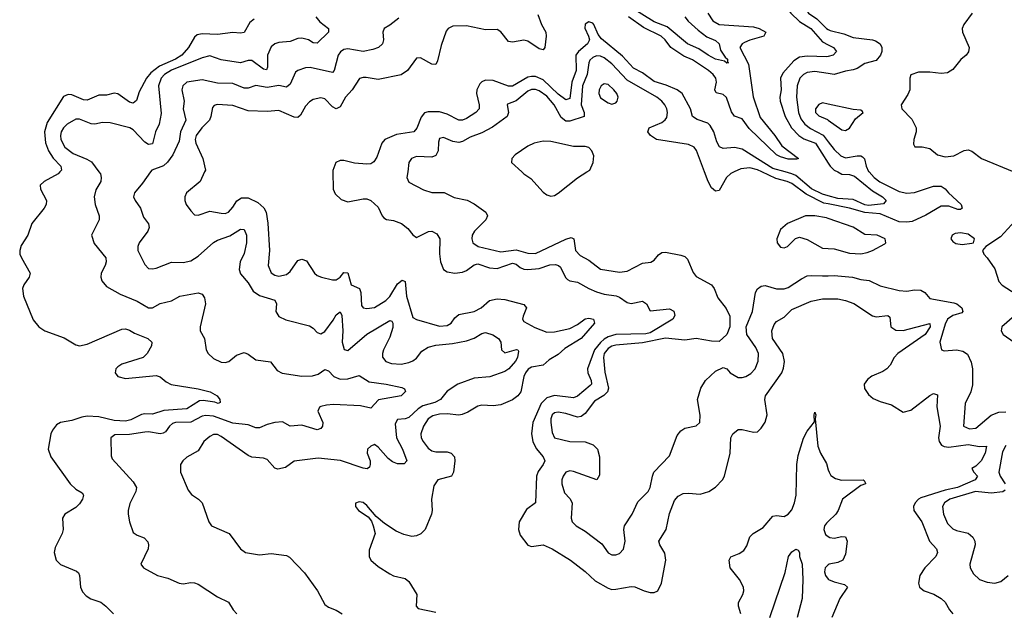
# Model space of a CAD drawing. Header units: inches. Extents: x 1603819 to 1745079, y 385938 to 533966.
# Tile 281 of 561: x 1695777 to 1700919, y 437703 to 440796. Entities that reach past the tile are written whole.
import ezdxf

# ---------------------------------------------------------------- set-up
doc = ezdxf.new("R2010")
doc.units = ezdxf.units.IN
doc.header["$MEASUREMENT"] = 0
for name, color, linetype in [('B6493', 7, 'Continuous'), ('B6494', 7, 'Continuous'), ('B7403', 7, 'Continuous'), ('B7404', 7, 'Continuous')]:
    doc.layers.add(name, color=color, linetype=linetype)

msp = doc.modelspace()

# ---------------------------------------------------------------- linework, layer by layer
at = {"layer": 'B6493', "color": 5}
for points, elevation in [([(1695986.4, 440000), (1695977.3, 439990), (1695904.2, 439950), (1695884.2, 439930), (1695885, 439910), (1695917.8, 439850), (1695916, 439830), (1695905.3, 439810), (1695841.1, 439730), (1695820.4, 439670), (1695784.2, 439615.8), (1695777.1, 439590), (1695778.4, 439570), (1695786.7, 439550), (1695832.4, 439470), (1695827, 439450), (1695798, 439410), (1695791.8, 439390), (1695797.4, 439350), (1695847.1, 439227.1), (1695876.3, 439190), (1695909.1, 439169.1), (1696010, 439132), (1696070, 439095.8), (1696090, 439090.3), (1696130, 439100.2), (1696310, 439177.6), (1696330, 439179.1), (1696350, 439172.3), (1696376.6, 439156.6), (1696446.8, 439130), (1696466.8, 439110), (1696464.9, 439090), (1696442.6, 439050), (1696421.1, 439030), (1696310, 438994.1), (1696290, 438980.9), (1696279.7, 438970), (1696274.9, 438950), (1696288.9, 438930), (1696330, 438920.9), (1696490, 438936.2), (1696510, 438928), (1696542.3, 438902.3), (1696568.6, 438888.6), (1696710, 438865.8), (1696772.2, 438850), (1696808.7, 438830), (1696823.1, 438810), (1696824.7, 438795.3), (1696814, 438790), (1696796.4, 438796.4), (1696734.7, 438805.3), (1696716.5, 438803.5), (1696650, 438762.2), (1696530, 438752), (1696470, 438733.6), (1696430, 438735.9), (1696412.4, 438732.4), (1696356.8, 438703.2), (1696330, 438697.2), (1696270, 438701.1), (1696190, 438719.5), (1696130, 438722.6), (1696101.4, 438718.6), (1696050, 438700.8), (1695990.6, 438690), (1695970, 438678.3), (1695949.1, 438650), (1695940.2, 438630), (1695925.8, 438550), (1695940.3, 438510), (1696040.3, 438370), (1696070, 438342.3), (1696102.5, 438322.5), (1696110.2, 438310), (1696105.8, 438290), (1696090, 438264.7), (1696070, 438245.1), (1696013, 438210), (1696001.3, 438190), (1696004.9, 438130), (1695999.5, 438110), (1695963.2, 438036.8), (1695958, 438010), (1695967.4, 437970), (1695990, 437947.6), (1696073, 437913), (1696083.8, 437903.8), (1696090.3, 437890), (1696094.9, 437830), (1696104.7, 437804.7), (1696123.6, 437783.6), (1696149, 437769), (1696200.7, 437750), (1696227.7, 437730), (1696266.8, 437690)], 320), ([(1696191, 440000), (1696198.5, 439990), (1696202.4, 439970), (1696200.2, 439950), (1696174.5, 439905.5), (1696166.7, 439870), (1696172.1, 439830), (1696191.3, 439770), (1696191.5, 439750), (1696152.4, 439670), (1696165.2, 439625.2), (1696226.4, 439550), (1696228.7, 439530), (1696223.7, 439510), (1696203.1, 439470), (1696200.3, 439450), (1696205.7, 439430), (1696230, 439401.1), (1696301.7, 439361.7), (1696390, 439324.7), (1696450, 439289.1), (1696470, 439290.2), (1696510, 439311.3), (1696570, 439325.8), (1696612.7, 439350), (1696708.5, 439368.5), (1696730, 439361.6), (1696742.5, 439342.5), (1696746.7, 439310), (1696719.2, 439190), (1696720.3, 439170), (1696742, 439130), (1696750.4, 439070), (1696761.3, 439050), (1696790, 439024.6), (1696830, 439005.7), (1696850, 439003.1), (1696870, 439008.2), (1696910, 439042.6), (1696950, 439056.5), (1696970, 439047.4), (1697010, 439016.9), (1697086.9, 439006.9), (1697121.3, 438961.3), (1697147.5, 438947.5), (1697250, 438931.5), (1697306.5, 438933.5), (1697336.6, 438943.4), (1697370, 438967.6), (1697390, 438959.5), (1697417.8, 438930), (1697450, 438917.4), (1697490, 438917.6), (1697550, 438935.3), (1697601.8, 438901.8), (1697690.8, 438890), (1697772.5, 438872.5), (1697785.8, 438865.8), (1697792.5, 438852.5), (1697770, 438829.1), (1697651.3, 438808.7), (1697610, 438765.6), (1697556.4, 438776.4), (1697416.6, 438783.4), (1697378.8, 438781.2), (1697350, 438773.7), (1697343.1, 438770), (1697333.6, 438750), (1697360.2, 438690), (1697358, 438670), (1697350, 438658.9), (1697330, 438651.8), (1697250, 438675.2), (1697190, 438670.8), (1697150, 438693), (1697109.5, 438689.5), (1697070, 438679.8), (1697030, 438662.2), (1697010, 438662.7), (1696970, 438678.4), (1696890, 438685.8), (1696790, 438723.6), (1696750, 438727.3), (1696730, 438723.9), (1696670, 438691.6), (1696591, 438690), (1696575.8, 438684.2), (1696559, 438670), (1696538.8, 438641.2), (1696526.1, 438633.9), (1696510, 438631.2), (1696450, 438641), (1696430, 438639.9), (1696350, 438627.9), (1696274.5, 438625.5), (1696253.7, 438610), (1696254.9, 438514.9), (1696260.2, 438500.2), (1696370, 438379.3), (1696386.4, 438350), (1696383.1, 438330), (1696352.8, 438267.2), (1696343.7, 438230), (1696343.7, 438210), (1696350.3, 438170), (1696370, 438114.8), (1696390, 438100.5), (1696426.6, 438086.6), (1696446, 438066), (1696450.4, 438050), (1696448.2, 438030), (1696410.6, 437950), (1696424, 437930), (1696496, 437890), (1696550, 437875.6), (1696610, 437849.2), (1696630, 437846.9), (1696670, 437853.4), (1696690, 437852.3), (1696710, 437845), (1696810, 437777.8), (1696868.4, 437750), (1696891.8, 437710), (1696910.6, 437690)], 340), ([(1696460.1, 440000), (1696419.1, 439940.9), (1696376.5, 439890), (1696371.5, 439870), (1696379.6, 439850), (1696407.5, 439810), (1696424.1, 439764.1), (1696449.1, 439729.1), (1696452.9, 439710), (1696446.5, 439690), (1696400.3, 439630), (1696393.6, 439610), (1696393.6, 439590), (1696430, 439515.5), (1696450, 439495.8), (1696470, 439492.8), (1696490, 439496.5), (1696570, 439527.6), (1696630, 439526), (1696670, 439534.7), (1696710, 439559.7), (1696789.4, 439630.6), (1696810, 439643.5), (1696873.9, 439666.1), (1696930, 439700.2), (1696950, 439699.6), (1696961.9, 439670), (1696961.3, 439630), (1696950, 439573.6), (1696928.7, 439530), (1696923.2, 439490), (1696930, 439468), (1696970, 439420.3), (1696997, 439377), (1697030, 439353.6), (1697110.3, 439330), (1697117.6, 439310), (1697114, 439270), (1697130, 439243.7), (1697166.5, 439226.5), (1697290, 439195.5), (1697310, 439183), (1697330, 439160.4), (1697350, 439153.1), (1697370, 439166.5), (1697414.8, 439225.2), (1697430, 439252.5), (1697450, 439269.1), (1697459.8, 439250), (1697464.5, 439170), (1697461.6, 439110), (1697471.1, 439071.1), (1697490, 439065.6), (1697590, 439152.2), (1697710, 439223.6), (1697719.8, 439219.8), (1697726.3, 439210), (1697725.8, 439185.8), (1697710, 439135.6), (1697677.6, 439070), (1697671.2, 439050), (1697671.4, 439031.4), (1697688.8, 439008.8), (1697718, 438998), (1697770, 438994.4), (1697810, 439003.9), (1697830, 439011.6), (1697850, 439026.3), (1697877.5, 439062.5), (1697910, 439083.4), (1697950, 439093.8), (1698037.8, 439102.2), (1698110, 439117.2), (1698149.9, 439130.1), (1698190, 439155.5), (1698210, 439159.7), (1698248.5, 439148.5), (1698278, 439130), (1698289, 439110), (1698293.7, 439070), (1698310, 439053.7), (1698371.1, 439071.1), (1698378, 439070), (1698382.8, 439062.8), (1698377.3, 439030), (1698365.5, 439010), (1698331.1, 438970), (1698310, 438956.1), (1698232.1, 438927.9), (1698150, 438921.4), (1698064.7, 438890), (1698010, 438854.5), (1697975.3, 438810), (1697945, 438795), (1697882.1, 438777.9), (1697858.3, 438761.7), (1697810, 438716), (1697790, 438708.5), (1697750, 438705.5), (1697737.2, 438682.8), (1697744.3, 438610), (1697775.9, 438550), (1697799.6, 438490), (1697785.4, 438474.6), (1697750, 438473.9), (1697724.1, 438484.1), (1697702.1, 438502.1), (1697650, 438560.5), (1697630, 438574.7), (1697610, 438567), (1697593, 438550), (1697592.2, 438530), (1697606.5, 438490), (1697607.4, 438470), (1697603.7, 438456.3), (1697592.4, 438447.6), (1697570, 438450.8), (1697452, 438492), (1697336.4, 438503.6), (1697210, 438487.1), (1697164.5, 438455.5), (1697125.9, 438445.9), (1697110, 438451.5), (1697070, 438496.3), (1697050, 438503.1), (1696990, 438508.8), (1696970, 438516.8), (1696830, 438617.2), (1696810, 438627.2), (1696790, 438627.2), (1696770, 438616.8), (1696739.6, 438590), (1696710, 438541.4), (1696650, 438508.9), (1696629.2, 438490), (1696617.5, 438470), (1696617.7, 438430), (1696656.3, 438336.3), (1696673.5, 438313.5), (1696710.3, 438290), (1696729.3, 438269.3), (1696764.7, 438170), (1696779.5, 438150), (1696870.4, 438110), (1696930.5, 438030), (1696956, 438010), (1697030, 437999), (1697090, 438004.9), (1697170, 437994.9), (1697186.7, 437986.7), (1697263.9, 437903.9), (1697332.9, 437810), (1697370, 437738.7), (1697390, 437724), (1697430, 437709.1), (1697461.1, 437690)], 360), ([(1696742.9, 440000), (1696720.3, 439950), (1696647.9, 439890), (1696639.1, 439870), (1696639.1, 439850), (1696646.7, 439830), (1696670, 439795.8), (1696690, 439775.8), (1696710, 439773.4), (1696770, 439795.2), (1696830, 439784.1), (1696850, 439783.2), (1696867.3, 439790), (1696890, 439814.9), (1696911.6, 439848.4), (1696934.9, 439865.1), (1696970, 439864.8), (1697020.2, 439840.2), (1697051.7, 439811.7), (1697063.4, 439790), (1697072.7, 439732.7), (1697080.9, 439590), (1697075.5, 439510), (1697090, 439472), (1697110, 439459.7), (1697130, 439454.8), (1697170, 439462.9), (1697190, 439479.4), (1697230, 439536.1), (1697250, 439543.6), (1697274.5, 439534.5), (1697316.5, 439470), (1697330, 439459.2), (1697354, 439450), (1697410, 439436.5), (1697430, 439436.5), (1697450, 439450.2), (1697470, 439474.9), (1697490, 439472.9), (1697508.3, 439410), (1697551.1, 439391.1), (1697558.4, 439370), (1697562.1, 439302.1), (1697570.2, 439290.2), (1697590, 439285.4), (1697630, 439291.8), (1697690, 439327.5), (1697710.7, 439349.3), (1697750, 439414.5), (1697773.9, 439433.9), (1697790, 439427), (1697797.7, 439350), (1697830, 439238.7), (1697850, 439227.8), (1697970, 439194), (1698010, 439197.7), (1698030.8, 439209.2), (1698050, 439236.9), (1698070, 439254.4), (1698150, 439270.1), (1698187.3, 439290), (1698230, 439327.4), (1698270, 439337.3), (1698310, 439333), (1698410, 439306.7), (1698423.5, 439290), (1698405.7, 439245.7), (1698403.2, 439230), (1698410, 439218), (1698466.9, 439186.9), (1698530, 439161.5), (1698570, 439163.3), (1698650, 439181.8), (1698690, 439201.8), (1698730, 439231.1), (1698750, 439234.7), (1698772.8, 439230), (1698779.5, 439210), (1698709.7, 439130), (1698623.9, 439076.1), (1698590, 439045.2), (1698541.6, 439018.4), (1698510.1, 438989.9), (1698450, 438979.4), (1698432, 438968), (1698418.1, 438950), (1698410.1, 438930), (1698394.8, 438850), (1698379.3, 438830), (1698350, 438808.2), (1698290, 438782.3), (1698250, 438776.7), (1698190, 438780.3), (1698170, 438775.8), (1698116.8, 438743.2), (1698088.6, 438731.4), (1698070, 438728.2), (1698010, 438734.9), (1697970, 438733.4), (1697934.9, 438725.1), (1697910, 438709.8), (1697886, 438670), (1697872, 438630), (1697874, 438610), (1697883.5, 438590), (1697910, 438555.8), (1697930, 438541.2), (1697950, 438536.8), (1698010, 438536.1), (1698029.6, 438529.6), (1698048.1, 438510), (1698048.9, 438490), (1698043, 438430), (1698031.3, 438410), (1697960.5, 438390), (1697940.6, 438359.4), (1697928.4, 438290), (1697930.4, 438230), (1697927, 438210), (1697894.9, 438130), (1697871.9, 438108.1), (1697850, 438096.8), (1697825.8, 438094.2), (1697784, 438104), (1697742.5, 438122.5), (1697681.5, 438161.5), (1697639.1, 438199.1), (1697590, 438256.2), (1697570, 438271.6), (1697550, 438276), (1697531.3, 438268.7), (1697531, 438250), (1697547.3, 438230), (1697597.3, 438197.3), (1697614.9, 438174.9), (1697623, 438150), (1697633.4, 438110), (1697602.3, 438022.3), (1697601.7, 437990), (1697610.2, 437970.2), (1697650, 437937), (1697710, 437898), (1697730, 437887.6), (1697790, 437874.4), (1697810, 437859.1), (1697850.7, 437790), (1697846.8, 437730), (1697858, 437718), (1697950, 437698.7)], 380), ([(1697412.7, 440000), (1697415, 439910), (1697425, 439885), (1697455.2, 439855.2), (1697490, 439843.5), (1697570, 439859.1), (1697590, 439858.5), (1697611.1, 439851.1), (1697650, 439815.5), (1697670.3, 439770.3), (1697679.5, 439759.5), (1697691.8, 439751.8), (1697730, 439745.8), (1697771, 439731), (1697804.3, 439704.3), (1697830, 439670.5), (1697850, 439658), (1697912.3, 439687.7), (1697930, 439690.2), (1697956.2, 439676.2), (1697970.8, 439650), (1697969, 439571), (1697975, 439530), (1697990.7, 439490.7), (1698010, 439477.1), (1698050, 439471.1), (1698090, 439475.7), (1698110, 439484.6), (1698150, 439514.9), (1698170, 439519.1), (1698230, 439498.9), (1698270, 439495.3), (1698350, 439522.9), (1698370, 439517.5), (1698390, 439501.1), (1698410, 439491.9), (1698430, 439490.1), (1698490, 439494.7), (1698546.1, 439513.9), (1698575.9, 439515.9), (1698591.6, 439511.6), (1698601.5, 439501.5), (1698627.6, 439447.6), (1698637.7, 439437.7), (1698650, 439431.1), (1698690, 439424.3), (1698749.1, 439390), (1698790, 439372.9), (1698830, 439360.4), (1698891.9, 439351.9), (1698910, 439345.1), (1698950, 439316.8), (1698970, 439311.4), (1699030, 439324.4), (1699051, 439311), (1699070, 439274.2), (1699170, 439284.1), (1699192.3, 439272.3), (1699199.2, 439250), (1699188.8, 439230), (1699070, 439159.1), (1699046.5, 439153.5), (1698890, 439149.2), (1698850, 439138.3), (1698830, 439126.5), (1698810, 439108.9), (1698779.6, 439070), (1698743.1, 438970), (1698744.2, 438950), (1698762.3, 438910), (1698762.5, 438890), (1698756.9, 438883.1), (1698690, 438827.1), (1698670, 438819), (1698570, 438830.6), (1698530, 438818.8), (1698499.7, 438790), (1698457.1, 438690), (1698450.1, 438629.9), (1698457.6, 438590), (1698474.5, 438554.5), (1698511, 438510), (1698519.4, 438490), (1698511.6, 438470), (1698485.3, 438434.7), (1698475.9, 438410), (1698470.3, 438270), (1698424.3, 438235.7), (1698385.8, 438170), (1698381.3, 438130), (1698390, 438100.5), (1698430, 438048.7), (1698450, 438041.7), (1698510, 438050.2), (1698557, 438030), (1698654.4, 437970), (1698730, 437910.3), (1698781.5, 437861.5), (1698850, 437824), (1698870, 437817.1), (1698890, 437818), (1698970, 437832.3), (1698990, 437830.2), (1699038, 437810), (1699070, 437801.8), (1699090, 437800.6), (1699110, 437809.3), (1699128, 437850), (1699151.3, 437970), (1699146.9, 438006.9), (1699120.4, 438050), (1699115.1, 438070), (1699152.4, 438130), (1699170, 438213.4), (1699197.5, 438282.5), (1699215.2, 438304.8), (1699241.5, 438318.5), (1699270, 438321.1), (1699330, 438316), (1699376.2, 438330), (1699410, 438351.8), (1699448, 438390), (1699458.2, 438410), (1699486.5, 438530), (1699490.8, 438609.2), (1699502, 438630), (1699530, 438652.9), (1699550, 438653.8), (1699610, 438638.8), (1699630, 438641.2), (1699650, 438659.6), (1699670, 438692.2), (1699680.5, 438730), (1699668.6, 438810), (1699671.2, 438830), (1699757.1, 438950), (1699766.4, 438973.6), (1699771.9, 439008.1), (1699762.2, 439050), (1699709, 439130), (1699705.3, 439170), (1699717.2, 439202.8), (1699730, 439218.6), (1699770, 439241.3), (1699810, 439280.9), (1699910, 439323.9), (1699970, 439336.8), (1700000, 439336.6)], 420), ([(1697803.2, 440000), (1697799.6, 439970), (1697810, 439947), (1697886, 439906), (1697930, 439893.2), (1697993, 439893), (1698046.7, 439866.7), (1698113.1, 439853.1), (1698150, 439832.9), (1698210.6, 439790), (1698219.3, 439770), (1698212.2, 439750), (1698151.6, 439690), (1698140.7, 439670), (1698138, 439650), (1698143.1, 439630), (1698171.7, 439610), (1698290, 439583.1), (1698370, 439593.3), (1698430, 439575.6), (1698470, 439573.1), (1698630, 439649), (1698656.5, 439656.5), (1698670.2, 439650.2), (1698680.2, 439590), (1698703.3, 439563.3), (1698750, 439538.4), (1698810, 439492.2), (1698910, 439475.9), (1698950, 439481.8), (1699030, 439523.6), (1699072.3, 439527.7), (1699090, 439538), (1699113.3, 439566.7), (1699130, 439578), (1699150, 439580.9), (1699230, 439565.5), (1699250, 439558.3), (1699264, 439544), (1699294.4, 439474.4), (1699310, 439453.7), (1699390.2, 439410.2), (1699403.7, 439390), (1699422.4, 439342.4), (1699466.2, 439286.2), (1699485.2, 439245.2), (1699484.9, 439190), (1699470.4, 439149.6), (1699430, 439112.7), (1699390, 439115.3), (1699310, 439129.9), (1699250, 439120.3), (1699150.4, 439130.4), (1699030, 439105.8), (1698890, 439094.9), (1698870, 439089.5), (1698850, 439077.3), (1698830, 439050.5), (1698826.5, 439030), (1698833.1, 438953.1), (1698852.1, 438870), (1698846.9, 438850), (1698828, 438832), (1698778.6, 438801.4), (1698730, 438737.3), (1698710, 438721.6), (1698690, 438717.4), (1698630, 438736.9), (1698590, 438744.2), (1698570, 438740.2), (1698558.5, 438730), (1698550.8, 438710), (1698551.4, 438690), (1698558.1, 438638.1), (1698570.2, 438610.2), (1698650, 438590.9), (1698730, 438589.1), (1698772.7, 438572.7), (1698795.3, 438550), (1698805.7, 438510), (1698805.8, 438414.2), (1698790.8, 438390), (1698670, 438434), (1698650, 438437.4), (1698630, 438431.1), (1698614.9, 438410), (1698608.3, 438390), (1698608.4, 438370), (1698621.6, 438321.6), (1698650, 438292.7), (1698662.6, 438270), (1698656.9, 438190), (1698663.1, 438170), (1698683.7, 438150), (1698730, 438121.1), (1698816.5, 438056.5), (1698850, 438009.1), (1698870, 437999), (1698890, 437998.3), (1698910, 438005.3), (1698930, 438027.4), (1698939.8, 438070), (1698932.8, 438130), (1698936.1, 438150), (1698975, 438210), (1699005, 438275), (1699059.8, 438330), (1699069.8, 438350), (1699081, 438410), (1699089.1, 438430), (1699170, 438515.5), (1699210, 438621.3), (1699230, 438646.7), (1699250, 438660.7), (1699310, 438673), (1699329.4, 438690), (1699331.2, 438728.8), (1699317.6, 438810), (1699334.6, 438870), (1699359.2, 438910), (1699410, 438958), (1699450, 438978), (1699470, 438970.6), (1699487.2, 438950), (1699530, 438925), (1699550, 438924.7), (1699570, 438931), (1699594.6, 438945.4), (1699617.4, 438970), (1699633.4, 439010), (1699634.7, 439050), (1699621.4, 439081.4), (1699574, 439150), (1699570.8, 439190), (1699603.4, 439270), (1699619.8, 439370), (1699630.6, 439389.4), (1699650, 439402), (1699670, 439406), (1699730, 439389.3), (1699770, 439389.4), (1699790, 439395.8), (1699859.1, 439440.9), (1699890, 439455.9), (1699910, 439459.3), (1699970, 439455.9), (1700000, 439457.3)], 440), ([(1698399.7, 440000), (1698410.2, 439990.2), (1698445.9, 439965.9), (1698510, 439894.4), (1698530, 439880.4), (1698550, 439874), (1698570, 439877.6), (1698590, 439888.7), (1698690, 439968.7), (1698739.4, 440000)], 460), ([(1699507.5, 440000), (1699490, 439991.7), (1699468.9, 439970), (1699430, 439902.2), (1699410, 439899.3), (1699390, 439916.8), (1699371.9, 439950), (1699353.5, 440000)], 440), ([(1700000, 439832.6), (1699977.1, 439837.1), (1699883.8, 439883.8), (1699810, 439939.2), (1699785.3, 439950), (1699725.4, 439965.4), (1699653.2, 440000)], 440), ([(1700000, 439874.6), (1699970, 439883), (1699911.8, 439911.8), (1699830, 439981.2), (1699810, 439990.5), (1699775.2, 440000)], 420), ([(1700000, 439755.8), (1699990, 439759.2), (1699930, 439771.2), (1699881, 439770), (1699786, 439730), (1699750, 439699.3), (1699730.4, 439650), (1699732.2, 439630), (1699750, 439606.3), (1699770, 439604), (1699786, 439610), (1699828.4, 439651.6), (1699850, 439658.7), (1699890, 439647.2), (1699970, 439601.9), (1700000, 439599.6)], 460), ([(1699543.7, 437690), (1699530.8, 437730), (1699530.8, 437749.2), (1699553.5, 437790), (1699558.2, 437810), (1699556.2, 437830), (1699536.2, 437870), (1699487.6, 437930), (1699481.6, 437970), (1699490, 437988.4), (1699535.1, 438004.9), (1699558.4, 438021.6), (1699574, 438046), (1699590, 438092), (1699608, 438110), (1699659.4, 438140.6), (1699710, 438200.3), (1699730, 438203.6), (1699770, 438198.2), (1699790, 438211), (1699810, 438233.8), (1699823.6, 438270), (1699831.7, 438310), (1699835.2, 438470), (1699842.5, 438517.5), (1699870, 438608.2), (1699890, 438644.4), (1699927.2, 438692.8), (1699926, 438730), (1699930, 438744.7), (1699935.5, 438730), (1699930.7, 438709.3), (1699945.9, 438565.9), (1699958.9, 438530), (1699990, 438476.4), (1700000, 438442.7)], 380), ([(1700000, 438172.4), (1699990, 438162.9), (1699980.4, 438150), (1699975.7, 438130), (1699985, 438105), (1700000, 438094.3)], 380), ([(1699695.3, 437670), (1699774, 437906), (1699792.7, 437990), (1699810, 438014.4), (1699830, 438027.2), (1699842.4, 438022.4), (1699848.7, 438010), (1699850.2, 437990), (1699863.2, 437950), (1699867.2, 437870), (1699863.6, 437770), (1699837.9, 437670)], 360), ([(1700000, 437946.5), (1699982.8, 437930), (1699980.1, 437910), (1699984.6, 437890), (1700000, 437870.9)], 380)]:
    msp.add_lwpolyline(points, dxfattribs=dict(at, elevation=elevation))
at = {"layer": 'B6494', "color": 5}
for points, elevation in [([(1700000, 440987.2), (1699970, 440995.5), (1699944.5, 440995.5), (1699910, 440986.3), (1699863.1, 440956.9), (1699805.7, 440930), (1699783, 440910), (1699777.2, 440890), (1699787.5, 440850), (1699804.2, 440830), (1699850, 440786.9), (1699909, 440749), (1699970, 440680.5), (1700000, 440664.3)], 420), ([(1700000, 440937.6), (1699970, 440946.2), (1699950, 440945.1), (1699930, 440937), (1699896, 440910), (1699877.9, 440882.1), (1699875, 440870), (1699880.1, 440850), (1699895.6, 440830), (1699939.9, 440799.9), (1699990, 440749.2), (1700000, 440743.9)], 440), ([(1698482.2, 440822.2), (1698502.3, 440770), (1698524.1, 440730), (1698526.2, 440710), (1698520.1, 440650), (1698510, 440637.7), (1698490, 440643.2), (1698430, 440683.7), (1698410, 440688.5), (1698350, 440678.7), (1698330, 440681.6), (1698290, 440731.7), (1698270, 440745), (1698210, 440742.6), (1698110, 440764), (1698038.6, 440761.4), (1698014, 440750), (1698004, 440736), (1697978.5, 440661.5), (1697959.5, 440580.5), (1697950, 440562), (1697930, 440562.8), (1697870, 440597.2), (1697850, 440594.3), (1697802.8, 440530), (1697770, 440507.9), (1697650, 440483.9), (1697586.3, 440493.7), (1697570, 440494), (1697552.2, 440487.8), (1697513.7, 440430), (1697479.1, 440390), (1697450, 440340.4), (1697430.5, 440330), (1697410, 440340.3), (1697370, 440381.6), (1697350, 440387.2), (1697310, 440379.3), (1697290, 440366.4), (1697270, 440344), (1697243.8, 440296.2), (1697230, 440285.3), (1697210, 440285.7), (1697130, 440320.8), (1697070, 440315.5), (1696970, 440318.5), (1696890, 440346.9), (1696808.3, 440351.7), (1696792.8, 440347.2), (1696783.4, 440336.6), (1696775.7, 440290), (1696767.5, 440270), (1696728.9, 440231.1), (1696698.7, 440190), (1696694.1, 440170), (1696696.3, 440150), (1696733.1, 440070), (1696747.4, 440010), (1696742.9, 440000)], 380), ([(1699371, 440830), (1699397.1, 440790), (1699430, 440771.3), (1699610, 440758.2), (1699638.3, 440750), (1699674.3, 440730), (1699663.1, 440710), (1699590, 440689.6), (1699562.6, 440677.4), (1699549.4, 440670), (1699538.2, 440650), (1699583.9, 440563.9), (1699608.3, 440391.7), (1699643.7, 440283.7), (1699720.8, 440190), (1699756.9, 440136.9), (1699843.6, 440070), (1699834.1, 440065.9), (1699790, 440067.2), (1699750, 440078.2), (1699730, 440088.7), (1699587, 440227), (1699550, 440276.7), (1699510, 440292.2), (1699493.5, 440313.5), (1699468.9, 440388.9), (1699450, 440404.8), (1699413.8, 440413.8), (1699407.6, 440430), (1699416.3, 440470), (1699413.2, 440490), (1699398.4, 440510), (1699374.8, 440530), (1699290, 440585.5), (1699245, 440605), (1699177.5, 440650), (1699147.5, 440690), (1699126.5, 440710), (1699034.2, 440754.2), (1698956.1, 440810)], 380), ([(1699250.6, 440810), (1699267.7, 440787.7), (1699320.4, 440740.4), (1699365.5, 440705.5), (1699410, 440686.5), (1699429.2, 440670), (1699436.7, 440636.7), (1699460.6, 440600.6), (1699472.6, 440590), (1699472.7, 440572.7), (1699478, 440570), (1699470, 440568.5), (1699458.3, 440578.3), (1699410, 440589.9), (1699371.6, 440610), (1699323.4, 440643.4), (1699265, 440670), (1699159.1, 440759.1), (1699090, 440784.8), (1698975.6, 440855.6)], 360), ([(1697000.8, 440799.2), (1696979.4, 440780.6), (1696950, 440729.7), (1696930, 440725.8), (1696890, 440728.6), (1696810, 440718.4), (1696730, 440721.7), (1696704.1, 440715.9), (1696690, 440705.2), (1696658.1, 440650), (1696623, 440610), (1696591.3, 440588.7), (1696507.5, 440552.5), (1696461.7, 440518.3), (1696440.1, 440490), (1696401.8, 440418.2), (1696386.4, 440373.6), (1696370, 440359.7), (1696350, 440365), (1696290, 440408.2), (1696270, 440411.5), (1696230, 440401.7), (1696190, 440402.1), (1696130, 440374.8), (1696110, 440376), (1696050, 440402.2), (1696030, 440403.9), (1696005.7, 440394.3), (1695921.4, 440258.6), (1695907.2, 440210), (1695912.2, 440152.2), (1695926.9, 440110), (1695951.1, 440071.1), (1695991.8, 440030), (1695995.5, 440010), (1695986.4, 440000)], 320), ([(1697323, 440810), (1697344.6, 440784.6), (1697390.3, 440750), (1697390.3, 440730), (1697330, 440673.7), (1697310, 440674.2), (1697286, 440690), (1697250, 440699.5), (1697230, 440696.8), (1697190, 440681.3), (1697130, 440675.9), (1697110, 440669.8), (1697090, 440654.8), (1697070.7, 440610), (1697072, 440548), (1697065.5, 440534.5), (1697050, 440536.5), (1696990, 440581.9), (1696970, 440582.9), (1696930, 440570.6), (1696830, 440585.7), (1696770, 440606.7), (1696730, 440597.1), (1696570, 440532.1), (1696533.4, 440510), (1696516.2, 440490), (1696502.7, 440450), (1696515.1, 440304.9), (1696505.5, 440250), (1696486, 440210), (1696470, 440146.3), (1696450, 440142.5), (1696430, 440156.1), (1696370, 440220.3), (1696351.5, 440230), (1696250, 440257.3), (1696210, 440257.7), (1696170, 440249.1), (1696150, 440251.7), (1696090, 440275.8), (1696070, 440276.5), (1696025.9, 440250), (1696005.3, 440230), (1695993.5, 440210), (1695989.6, 440190), (1695992.1, 440170), (1696013.5, 440130), (1696056.3, 440096.3), (1696127.4, 440067.4), (1696152.1, 440052.1), (1696191, 440000)], 340), ([(1697756.4, 440803.6), (1697710, 440766.6), (1697680.7, 440750), (1697674, 440730), (1697676.5, 440690), (1697671.6, 440670), (1697650.4, 440650), (1697620.7, 440639.3), (1697570, 440629.9), (1697490, 440644.3), (1697470, 440640.5), (1697451.8, 440628.2), (1697440.4, 440610), (1697419.4, 440530), (1697410, 440518.9), (1697294.4, 440545.6), (1697270, 440544.8), (1697229.4, 440530.6), (1697218.3, 440521.7), (1697190, 440458.3), (1697170, 440442.9), (1697130, 440451.7), (1697070, 440441.3), (1697010, 440451.6), (1696970, 440437), (1696950, 440438), (1696890, 440462.4), (1696810, 440464.3), (1696730, 440481.9), (1696650.4, 440470), (1696628.3, 440450), (1696624.6, 440430), (1696636.1, 440370), (1696630.9, 440330), (1696645.1, 440270), (1696617.5, 440210), (1696610, 440161.6), (1696577.1, 440090), (1696548.5, 440051.5), (1696528.2, 440031.8), (1696467, 440010), (1696460.1, 440000)], 360), ([(1699775.2, 440000), (1699710, 440017.8), (1699550, 440118.9), (1699510, 440128.4), (1699450, 440122.8), (1699432, 440132), (1699418, 440158), (1699402.5, 440210), (1699383, 440243), (1699370, 440255.4), (1699314.2, 440274.2), (1699290.5, 440290.5), (1699279.5, 440330), (1699237.5, 440410), (1699210, 440428.3), (1699153.9, 440453.9), (1699090, 440472.7), (1699030, 440517.8), (1698982.9, 440542.9), (1698925.7, 440605.7), (1698815.8, 440695.8), (1698797.9, 440717.9), (1698775.9, 440770), (1698770, 440777), (1698750, 440785), (1698730, 440772.8), (1698727.9, 440752.1), (1698748.1, 440710), (1698751.9, 440690), (1698742.9, 440670), (1698694.7, 440630), (1698681.9, 440610), (1698682.8, 440530), (1698659.7, 440470), (1698650, 440384.1), (1698630, 440376.1), (1698590, 440407), (1698510, 440481.6), (1698470, 440498.1), (1698450, 440499.7), (1698430, 440494.7), (1698350, 440448), (1698330, 440447.7), (1698250, 440477.4), (1698210, 440480.4), (1698190, 440471.2), (1698179.7, 440460.3), (1698165.1, 440430), (1698162.6, 440410), (1698176.6, 440350), (1698176.4, 440330), (1698159.3, 440310), (1698110, 440279.9), (1698090, 440269.9), (1698070, 440270.4), (1698010, 440302.5), (1697970, 440314.1), (1697910, 440314), (1697891.4, 440308.6), (1697873.3, 440286.7), (1697851.2, 440228.8), (1697835.2, 440210), (1697745.2, 440194.8), (1697684.3, 440170), (1697668.9, 440150), (1697642.8, 440077.2), (1697627.1, 440052.9), (1697610, 440043.1), (1697590, 440041.4), (1697526.2, 440046.2), (1697470, 440060.4), (1697450, 440060.5), (1697428.7, 440050), (1697412.5, 440007.5), (1697412.7, 440000)], 420), ([(1699353.5, 440000), (1699312.3, 440112.3), (1699298.9, 440130), (1699270, 440144.2), (1699102.7, 440170), (1699071.6, 440190), (1699057.6, 440210), (1699063.6, 440230), (1699130, 440258.7), (1699148.4, 440271.6), (1699155.8, 440284.2), (1699160.2, 440310), (1699156, 440330), (1699146.9, 440350), (1699130.5, 440370), (1699104, 440390), (1698950, 440478.9), (1698870, 440564.3), (1698830, 440595.9), (1698810, 440604.8), (1698790, 440606.1), (1698770, 440599), (1698754.9, 440585.1), (1698748.6, 440570), (1698741, 440510), (1698716.6, 440450), (1698709.2, 440350), (1698725.1, 440310), (1698724.2, 440290), (1698650, 440264.9), (1698630, 440265.9), (1698605, 440285), (1698567.6, 440350), (1698530, 440395.6), (1698490, 440424.2), (1698470, 440430.6), (1698450, 440430.6), (1698430, 440422.1), (1698370, 440372), (1698325.3, 440354.7), (1698322, 440350), (1698330.2, 440310), (1698322.3, 440290), (1698246.4, 440233.6), (1698190, 440204.7), (1698130, 440182.2), (1698090, 440159.4), (1698070, 440154), (1698039.3, 440159.3), (1697990, 440179.7), (1697970, 440174), (1697964.4, 440155.6), (1697963.1, 440110), (1697950, 440085.6), (1697930, 440076.9), (1697850, 440079.8), (1697823.1, 440070), (1697809.2, 440050), (1697803.2, 440000)], 440), ([(1700000, 440604.2), (1699990, 440601.8), (1699890, 440604.9), (1699850, 440599.3), (1699820.1, 440579.9), (1699763.1, 440516.9), (1699750.6, 440490), (1699753.8, 440430), (1699747.5, 440390), (1699748.8, 440370), (1699774.1, 440290), (1699808.2, 440230), (1699846.5, 440190), (1699872.7, 440172.7), (1699933.3, 440150), (1700000, 440045.3)], 420), ([(1700000, 440514.1), (1699930, 440525.2), (1699890, 440519.9), (1699870, 440509.9), (1699850.4, 440489.6), (1699836.8, 440450), (1699833, 440390), (1699844.2, 440310), (1699857.1, 440277.1), (1699877.1, 440250), (1699907.2, 440227.2), (1699972.6, 440192.6), (1700000, 440156.5)], 440), ([(1700000, 440353.9), (1699970, 440360.4), (1699950, 440352.4), (1699932.9, 440330), (1699932.8, 440310), (1699950, 440292.8), (1699994.8, 440274.8), (1700000, 440271.1)], 460), ([(1698739.4, 440000), (1698755.1, 440010), (1698772.3, 440050), (1698775.5, 440084.5), (1698765.1, 440110), (1698750, 440127), (1698730, 440132.8), (1698670, 440133.5), (1698550, 440158.4), (1698510, 440160.7), (1698464, 440150), (1698430, 440135.1), (1698364, 440090), (1698346.8, 440070), (1698346, 440050), (1698399.7, 440000)], 460), ([(1699653.2, 440000), (1699630, 440011.2), (1699590, 440021.5), (1699543.1, 440016.9), (1699507.5, 440000)], 440)]:
    msp.add_lwpolyline(points, dxfattribs=dict(at, elevation=elevation))
at = {"layer": 'B6494', "color": 5, "elevation": 460}
msp.add_lwpolyline([(1698830, 440459.7), (1698813.4, 440450), (1698803.2, 440430), (1698800.9, 440410), (1698810, 440386.7), (1698850, 440360.4), (1698870, 440354.9), (1698890, 440362), (1698897, 440370), (1698902.4, 440390), (1698895.1, 440410), (1698879.7, 440430), (1698850, 440456.4)], close=True, dxfattribs=at)
at = {"layer": 'B7403', "color": 5}
for points, elevation in [([(1700212.5, 440000), (1700239.1, 439970), (1700268.6, 439948.6), (1700370, 439898.5), (1700410, 439888.3), (1700450, 439893), (1700550, 439925.9), (1700590, 439925.5), (1700610, 439911.6), (1700627.8, 439890), (1700694.3, 439830), (1700699.3, 439810), (1700690, 439803), (1700676.5, 439803.5), (1700630, 439821.3), (1700590, 439820.1), (1700510, 439774.3), (1700438.6, 439741.4), (1700410, 439736.6), (1700370, 439739.8), (1700270, 439780.2), (1700190, 439787), (1700110, 439811.1), (1700000, 439832.6)], 440), ([(1700048.9, 440000), (1700070, 439989.1), (1700110, 439987.2), (1700137, 439977), (1700230, 439901), (1700282, 439870), (1700301.4, 439850), (1700287.3, 439832.7), (1700210, 439824.7), (1700190, 439828.8), (1700130, 439855.9), (1700050, 439860.5), (1700000, 439874.6)], 420), ([(1700000, 439599.6), (1700030, 439597.3), (1700110, 439575.8), (1700170, 439572.4), (1700202, 439578), (1700230, 439588.8), (1700295.2, 439624.8), (1700300.9, 439630), (1700297, 439650), (1700255.3, 439670), (1700190, 439673.7), (1700130, 439710.7), (1700000, 439755.8)], 460), ([(1700975.3, 439744.7), (1700899.3, 439660.7), (1700822, 439610), (1700804.7, 439590), (1700811.3, 439570), (1700830, 439551.3), (1700870, 439494), (1700890, 439427.7), (1700908.1, 439408.1), (1700980.2, 439360.2)], 460), ([(1700000, 439457.3), (1700030, 439458.7), (1700126.8, 439450), (1700170, 439437.7), (1700212.5, 439432.5), (1700270, 439404.2), (1700370, 439380.2), (1700410, 439376.6), (1700450, 439383.2), (1700482.5, 439382.5), (1700503.8, 439370), (1700530, 439337.6), (1700655.4, 439315.4), (1700670.2, 439310), (1700696.5, 439290), (1700702.6, 439270), (1700696.3, 439263.7), (1700650, 439249.9), (1700622.8, 439230), (1700610, 439204.7), (1700583.1, 439110), (1700590.4, 439070.4), (1700604.6, 439064.6), (1700670, 439070.2), (1700702.3, 439062.3), (1700726.5, 439046.5), (1700746.1, 439006.1), (1700752.3, 438970), (1700752.5, 438887.5), (1700744.2, 438850), (1700713.8, 438790), (1700706.3, 438670), (1700736.4, 438656.4), (1700770, 438660.8), (1700850, 438728.1), (1700890, 438744.6), (1700926.2, 438746.2)], 440), ([(1700000, 439336.6), (1700050, 439336.2), (1700090, 439328.2), (1700132.9, 439312.9), (1700230, 439247.8), (1700250, 439242.1), (1700310, 439248.9), (1700320.9, 439240.9), (1700325.8, 439190), (1700352.8, 439172.8), (1700391.4, 439171.4), (1700530, 439207.7), (1700532.3, 439190), (1700506.1, 439150), (1700363.2, 439050), (1700343.1, 439030), (1700322.2, 438990), (1700305.8, 438970), (1700284.2, 438955.8), (1700228, 438932), (1700205.1, 438914.9), (1700187.3, 438890), (1700188.6, 438868.6), (1700210, 438837), (1700234.8, 438814.8), (1700270, 438799), (1700330, 438782.3), (1700390, 438744), (1700430, 438755), (1700530, 438830.8), (1700550, 438841.2), (1700570, 438834.9), (1700567.3, 438772.7), (1700584.2, 438670), (1700575.5, 438610), (1700579.3, 438590), (1700591.4, 438571.4), (1700604.1, 438564.1), (1700630, 438560.7), (1700730, 438574.6), (1700790, 438564.4), (1700826.4, 438566.4), (1700818.5, 438530), (1700798, 438490), (1700770, 438461.5), (1700750.2, 438450), (1700759, 438430), (1700779.7, 438410), (1700766, 438390), (1700675, 438350), (1700610, 438335.8), (1700483.6, 438296.4), (1700470.8, 438289.2), (1700453.9, 438270), (1700445.5, 438250), (1700447.2, 438230), (1700488.7, 438170), (1700528.5, 438070), (1700564, 438030), (1700570.2, 438010), (1700562.2, 437990), (1700504.3, 437930), (1700478.3, 437890), (1700470.2, 437850.2), (1700476.9, 437830), (1700500.4, 437810), (1700551.8, 437791.8), (1700589.3, 437769.3), (1700610.4, 437750), (1700632.4, 437710), (1700650.2, 437690.2)], 420), ([(1700972.4, 439247.6), (1700905.5, 439190), (1700902.4, 439170), (1700912.7, 439150), (1700970.2, 439110)], 460), ([(1700926.9, 438570), (1700910, 438536.3), (1700890.6, 438430), (1700896.6, 438410), (1700923.8, 438370)], 440), ([(1700000, 438442.7), (1700003.8, 438430), (1700013.7, 438413.7), (1700037, 438397), (1700069.2, 438389.2), (1700182, 438390), (1700187.5, 438387.5), (1700193.7, 438373.7), (1700194, 438370), (1700170, 438361.4), (1700073.2, 438290), (1700051.6, 438230), (1700039.4, 438210), (1700000, 438172.4)], 380), ([(1700924.2, 438335.8), (1700911.8, 438328.2), (1700850, 438321.2), (1700768.2, 438330), (1700634.7, 438290), (1700606.7, 438270), (1700595.8, 438250), (1700601.9, 438210), (1700622.7, 438162.7), (1700650, 438134.7), (1700670, 438125.2), (1700730, 438111), (1700755, 438090), (1700764.6, 438070), (1700767.2, 438050), (1700739, 437950), (1700740.7, 437930), (1700758.1, 437898.1), (1700788.7, 437870), (1700830, 437855.4), (1700870, 437849.2), (1700901.7, 437858.3), (1700939.8, 437890)], 440), ([(1700000, 438094.3), (1700008.3, 438088.3), (1700030, 438085.5), (1700070, 438093.5), (1700090, 438091.5), (1700098.8, 438070), (1700090, 438000.9), (1700075.4, 437970), (1700050, 437957.8), (1700003.6, 437950), (1700000, 437946.5)], 380), ([(1700000, 437870.9), (1700000.7, 437870), (1700030, 437856.4), (1700083.8, 437843.8), (1700100.3, 437830), (1700059.5, 437770), (1700017.8, 437670)], 380)]:
    msp.add_lwpolyline(points, dxfattribs=dict(at, elevation=elevation))
at = {"layer": 'B7403', "color": 5, "elevation": 460}
msp.add_lwpolyline([(1700690, 439681.7), (1700661.6, 439678.4), (1700646, 439670), (1700640.4, 439650), (1700650, 439636.3), (1700666.5, 439626.5), (1700698.7, 439621.3), (1700750, 439626.8), (1700758, 439630), (1700762.7, 439650), (1700730, 439674)], close=True, dxfattribs=at)
at = {"layer": 'B7404', "color": 5}
for points, elevation in [([(1700750.3, 440830), (1700707.8, 440770), (1700699.6, 440750), (1700700.7, 440730), (1700736.2, 440650), (1700732.6, 440627.4), (1700719.5, 440610), (1700692.3, 440587.7), (1700650, 440536.2), (1700622, 440518), (1700590, 440513.7), (1700530, 440521.1), (1700470, 440521.6), (1700430, 440508), (1700426, 440490), (1700425.7, 440430), (1700415.6, 440404.4), (1700380.4, 440350), (1700383, 440330), (1700436.4, 440276.4), (1700458.8, 440230), (1700458.8, 440210), (1700446.8, 440170), (1700444.7, 440144.7), (1700452, 440132), (1700490, 440131), (1700530, 440122), (1700570.8, 440090), (1700610, 440079.6), (1700655.9, 440084.1), (1700710, 440112.4), (1700730, 440114.9), (1700748.7, 440108.7), (1700800.7, 440070), (1700968.8, 440000)], 460), ([(1700000, 440743.9), (1700010, 440738.6), (1700081.5, 440721.5), (1700130, 440702.8), (1700230, 440691.3), (1700245.9, 440685.9), (1700270.2, 440670), (1700278.6, 440650), (1700278.6, 440630), (1700272, 440610), (1700250, 440582.9), (1700190, 440566.1), (1700150, 440540.4), (1700130, 440533.2), (1700090, 440527.1), (1700030, 440509.3), (1700000, 440514.1)], 440), ([(1700000, 440664.3), (1700026.3, 440650), (1700043.1, 440630), (1700024.4, 440610), (1700000, 440604.2)], 420), ([(1700000, 440271.1), (1700070, 440220.7), (1700090, 440217.4), (1700110, 440228.5), (1700142.6, 440277.4), (1700182, 440310), (1700177.2, 440317.2), (1700170, 440322), (1700130, 440326), (1700000, 440353.9)], 460), ([(1700000, 440156.5), (1700030, 440117), (1700064.9, 440084.9), (1700090, 440074.2), (1700150, 440083.4), (1700170, 440083.5), (1700178.6, 440078.6), (1700188.5, 440068.5), (1700197.2, 440030), (1700210, 440002.8), (1700212.5, 440000)], 440), ([(1700000, 440045.3), (1700009.8, 440029.8), (1700029.6, 440010), (1700048.9, 440000)], 420)]:
    msp.add_lwpolyline(points, dxfattribs=dict(at, elevation=elevation))

doc.saveas('drawing.dxf')
